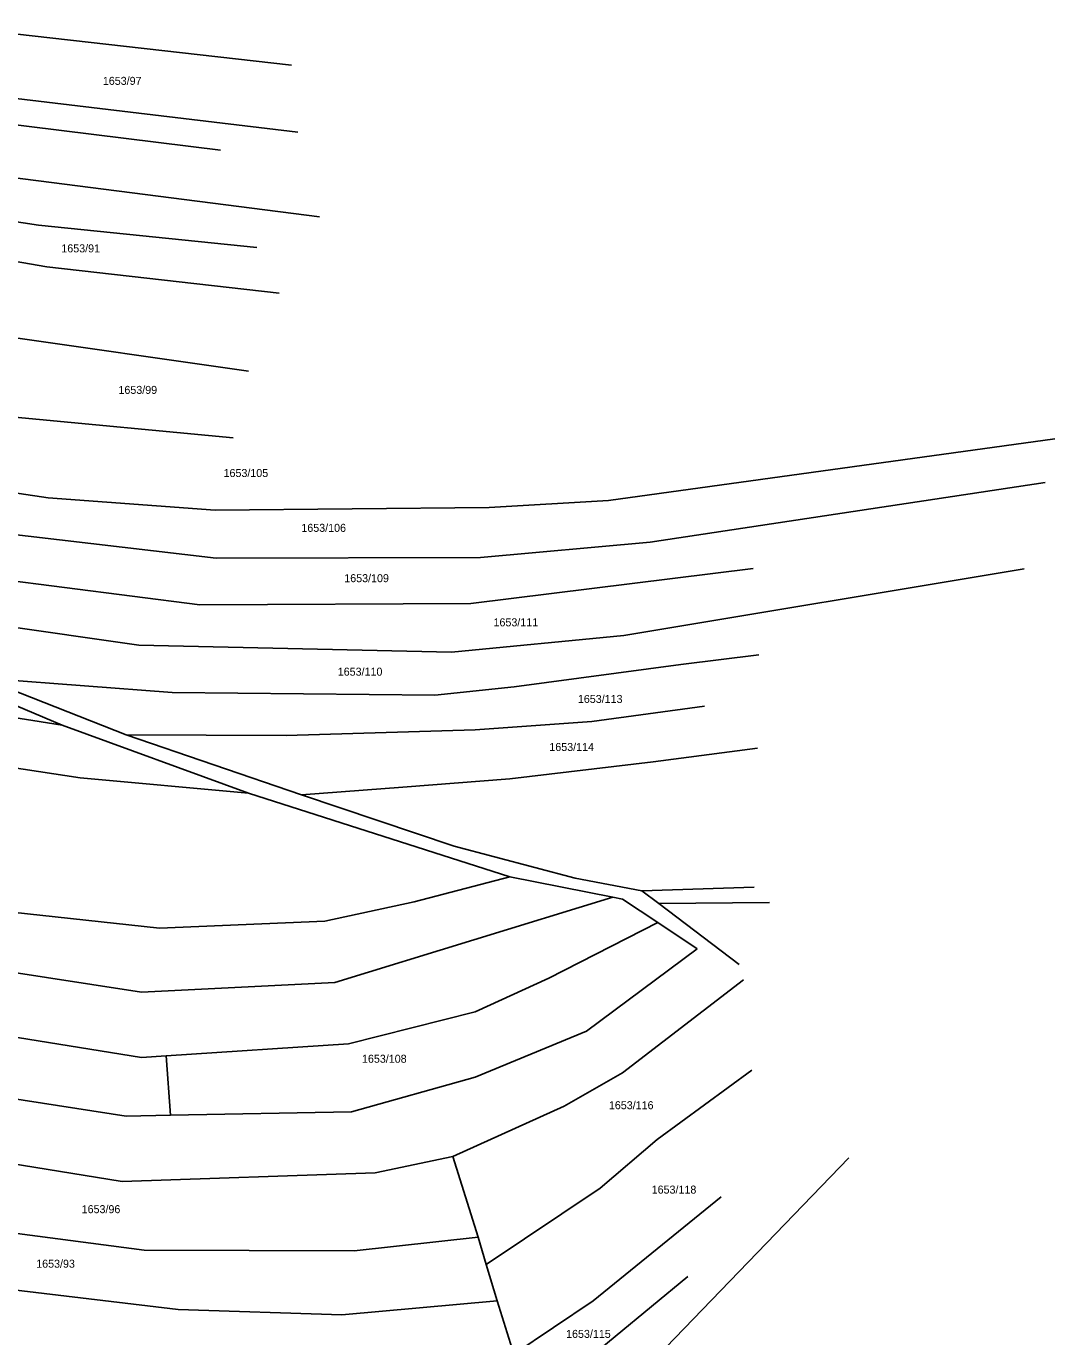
# Model space of a CAD drawing. Extents: x -563148 to -561712, y -1182311 to -1179502.
# Drawn here: x -561904.6 to -561711.8, y -1181834.3 to -1181588.7 of the extents above; entities that cross this region are included whole.
import ezdxf

# ---------------------------------------------------------------- set-up
doc = ezdxf.new("R2010")
doc.units = 0
doc.layers.add('Vrstva 55', color=7, linetype='Continuous')
doc.layers.add('Vrstva 57', color=7, linetype='Continuous')

msp = doc.modelspace()

# ---------------------------------------------------------------- linework, layer by layer
at = {"layer": 'Vrstva 55'}
for p, q in [((-561919.35, -1181588.67), (-561854.84, -1181595.97)), ((-561853.68, -1181608.55), (-561906.42, -1181602.22)), ((-561868.13, -1181611.87), (-561910.85, -1181606.65)), ((-561900.69, -1181633.76), (-562013.5, -1181614.22)), ((-561849.62, -1181624.38), (-561922.83, -1181615)), ((-561902.25, -1181625.94), (-561943.15, -1181619.95)), ((-561861.35, -1181630.11), (-561902.25, -1181625.94)), ((-561857.18, -1181638.72), (-561900.69, -1181633.76)), ((-561862.91, -1181653.31), (-561939.51, -1181642.36)), ((-561865.78, -1181665.82), (-561906.68, -1181661.91)), ((-561711.8, -1181665.97), (-561795.42, -1181677.54)), ((-561900.41, -1181677.02), (-561959.29, -1181668.42)), ((-561787.6, -1181685.36), (-561713.6, -1181674.16)), ((-561869.15, -1181679.37), (-561900.41, -1181677.02)), ((-561795.42, -1181677.54), (-561817.82, -1181678.85)), ((-561941.7, -1181679.78), (-561868.95, -1181688.37)), ((-561817.82, -1181678.85), (-561869.15, -1181679.37)), ((-561819.39, -1181688.23), (-561787.6, -1181685.36)), ((-561868.95, -1181688.37), (-561819.39, -1181688.23)), ((-561872.01, -1181697.09), (-561925.16, -1181690.31)), ((-561768.32, -1181690.31), (-561821.21, -1181696.83)), ((-561717.52, -1181690.32), (-561792.55, -1181702.82)), ((-561821.21, -1181696.83), (-561872.01, -1181697.09)), ((-561883.47, -1181704.65), (-561932.97, -1181697.61)), ((-561792.55, -1181702.82), (-561824.85, -1181705.95)), ((-561897.8, -1181719.64), (-561983.25, -1181706.09)), ((-561824.85, -1181705.95), (-561883.47, -1181704.65)), ((-561781.87, -1181708.3), (-561767.28, -1181706.47)), ((-561813.13, -1181712.47), (-561781.87, -1181708.3)), ((-561912.91, -1181710.78), (-561877.22, -1181713.51)), ((-561885.81, -1181721.46), (-561912.91, -1181710.78)), ((-561913.95, -1181712.86), (-561897.8, -1181719.64)), ((-561877.22, -1181713.51), (-561827.98, -1181714.03)), ((-561827.98, -1181714.03), (-561813.13, -1181712.47)), ((-561798.54, -1181718.98), (-561777.44, -1181716.11)), ((-561820.42, -1181720.54), (-561798.54, -1181718.98)), ((-561897.8, -1181719.64), (-561862.89, -1181732.41)), ((-561885.81, -1181721.46), (-561855.86, -1181721.59)), ((-561852.99, -1181732.67), (-561885.81, -1181721.46)), ((-561855.86, -1181721.59), (-561820.42, -1181720.54)), ((-561894.41, -1181729.54), (-561936.88, -1181723.03)), ((-561787.08, -1181726.54), (-561767.54, -1181723.93)), ((-561813.91, -1181729.67), (-561787.08, -1181726.54)), ((-561862.89, -1181732.41), (-561894.41, -1181729.54)), ((-561852.99, -1181732.67), (-561833.97, -1181731.23)), ((-561833.97, -1181731.23), (-561813.91, -1181729.67)), ((-561813.91, -1181748.05), (-561862.89, -1181732.41)), ((-561852.99, -1181732.67), (-561824.33, -1181742.32)), ((-561824.33, -1181742.32), (-561801.66, -1181748.31)), ((-561813.91, -1181748.05), (-561831.88, -1181752.74)), ((-561813.91, -1181748.05), (-561794.59, -1181751.87)), ((-561801.66, -1181748.31), (-561789.16, -1181750.66)), ((-561789.16, -1181750.66), (-561768.14, -1181750)), ((-561789.16, -1181750.66), (-561785.97, -1181753.08)), ((-561831.88, -1181752.74), (-561848.56, -1181756.39)), ((-561846.73, -1181767.86), (-561794.59, -1181751.87)), ((-561794.59, -1181751.87), (-561792.8, -1181752.22)), ((-561792.8, -1181752.22), (-561786.2, -1181756.62)), ((-561785.97, -1181753.08), (-561765.28, -1181752.87)), ((-561785.97, -1181753.08), (-561770.92, -1181764.47)), ((-561879.56, -1181757.69), (-561915.25, -1181753.78)), ((-561848.56, -1181756.39), (-561879.56, -1181757.69)), ((-561806.61, -1181767.08), (-561786.2, -1181756.62)), ((-561786.2, -1181756.62), (-561778.84, -1181761.54)), ((-561882.95, -1181769.68), (-561936.87, -1181761.34)), ((-561799.58, -1181776.98), (-561778.84, -1181761.54)), ((-561882.95, -1181769.68), (-561846.73, -1181767.86)), ((-561820.42, -1181773.33), (-561806.61, -1181767.08)), ((-561792.8, -1181784.8), (-561770.14, -1181767.34)), ((-561882.95, -1181781.93), (-561931.14, -1181774.11)), ((-561844.13, -1181779.33), (-561820.42, -1181773.33)), ((-561820.42, -1181785.58), (-561799.58, -1181776.98)), ((-561878.33, -1181781.62), (-561844.13, -1181779.33)), ((-561882.95, -1181781.93), (-561878.33, -1181781.62)), ((-561878.33, -1181781.62), (-561877.5, -1181792.73)), ((-561843.61, -1181792.1), (-561820.42, -1181785.58)), ((-561803.75, -1181791.05), (-561792.8, -1181784.8)), ((-561768.58, -1181784.28), (-561786.29, -1181797.31)), ((-561885.81, -1181792.88), (-561907.96, -1181789.49)), ((-561885.81, -1181792.88), (-561877.5, -1181792.73)), ((-561877.5, -1181792.73), (-561843.61, -1181792.1)), ((-561824.59, -1181800.44), (-561803.75, -1181791.05)), ((-561786.29, -1181797.31), (-561796.97, -1181806.43)), ((-561925.67, -1181798.87), (-561886.59, -1181805.13)), ((-561839.18, -1181803.56), (-561824.59, -1181800.44)), ((-561819.88, -1181815.56), (-561824.59, -1181800.44)), ((-561789.97, -1181841.67), (-561750.41, -1181800.73)), ((-561886.59, -1181805.13), (-561839.18, -1181803.56)), ((-561818.37, -1181820.7), (-561796.97, -1181806.43)), ((-561774.31, -1181808), (-561798.28, -1181827.54)), ((-561882.44, -1181818.01), (-561911.34, -1181814.25)), ((-561819.88, -1181815.56), (-561843.09, -1181818.16)), ((-561819.88, -1181815.56), (-561818.37, -1181820.7)), ((-561882.44, -1181818.01), (-561843.09, -1181818.16)), ((-561818.37, -1181820.7), (-561816.28, -1181827.49)), ((-561780.56, -1181822.98), (-561806.84, -1181844.62)), ((-561876.1, -1181829.11), (-561906.91, -1181825.46)), ((-561845.39, -1181830.12), (-561876.1, -1181829.11)), ((-561845.39, -1181830.12), (-561816.28, -1181827.49)), ((-561816.28, -1181827.49), (-561813.2, -1181837.5)), ((-561813.2, -1181837.5), (-561798.28, -1181827.54))]:
    msp.add_line(p, q, dxfattribs=at)

# ---------------------------------------------------------------- texts
at = {"layer": 'Vrstva 57'}
for s, p in [('1653/97', (-561890.19, -1181599.66)), ('1653/91', (-561897.97, -1181631.05)), ('1653/99', (-561887.27, -1181657.57)), ('1653/105', (-561867.57, -1181673.14)), ('1653/106', (-561852.99, -1181683.42)), ('1653/109', (-561844.95, -1181692.85)), ('1653/111', (-561816.98, -1181701.12)), ('1653/110', (-561846.17, -1181710.37)), ('1653/113', (-561801.17, -1181715.48)), ('1653/114', (-561806.52, -1181724.48)), ('1653/108', (-561841.63, -1181782.9)), ('1653/116', (-561795.36, -1181791.61)), ('1653/118', (-561787.34, -1181807.42)), ('1653/96', (-561894.16, -1181811.09)), ('1653/93', (-561902.68, -1181821.31)), ('1653/115', (-561803.38, -1181834.46))]:
    msp.add_text(s, height=1.5, dxfattribs=at).set_placement(p)

doc.saveas('drawing.dxf')
